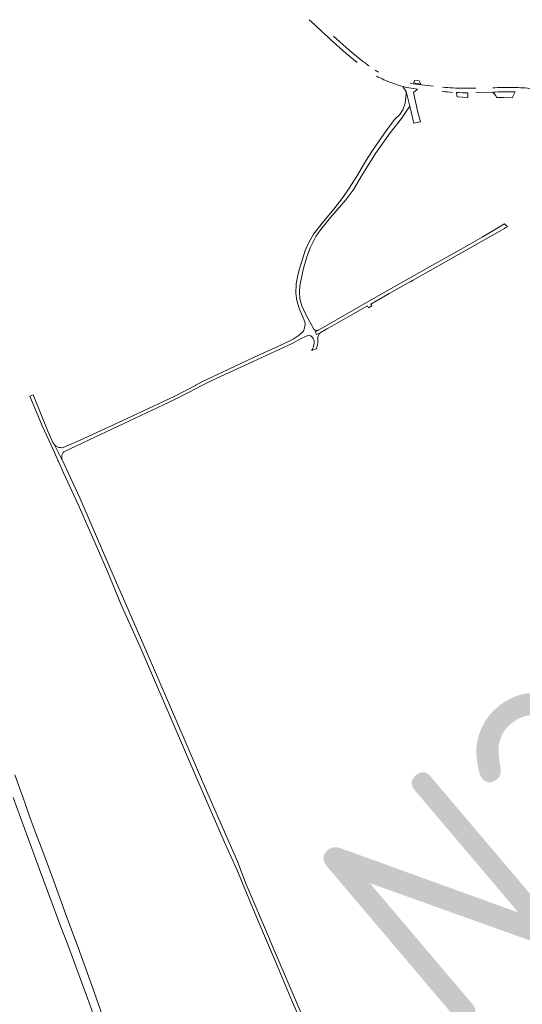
# Model space of a CAD drawing. Header units: metres. Extents: x 166325 to 190320, y 381923 to 404576.
# Tile 720 of 1056: x 174268 to 174674, y 394860 to 395655. Entities that reach past the tile are written whole.
import ezdxf

# ---------------------------------------------------------------- set-up
doc = ezdxf.new("R2010")
doc.units = ezdxf.units.M
for name, color, linetype, lineweight in [('B-WE-OG-WATER_BEEK-GV', 8, 'Continuous', 18), ('B-WE-VH-VERHARDING_ASFALT-GV', 8, 'Continuous', 18), ('B-WE-VH-VERHARDING_BETONSTRAATSTEEN-GV', 8, 'Continuous', 18), ('B-WE-VH-VERHARDING_HALFVERHARDING-GV', 8, 'Continuous', 18), ('X-XX-AL-TEKENBLAD-T50', 4, 'Continuous', 50)]:
    doc.layers.add(name, color=color, linetype=linetype, lineweight=lineweight)
doc.styles.add('NLCS-ISO-M500-T50', font='NLCS-ISO.ttf', dxfattribs={"height": 2.5})

msp = doc.modelspace()

# ---------------------------------------------------------------- linework, layer by layer
at = {"layer": 'B-WE-OG-WATER_BEEK-GV', "flags": 128}
for points in [[(174334.661, 394851.329), (174328.122, 394869.714), (174327.295, 394872.039), (174315.029, 394905.642), (174306.552, 394928.441), (174295.394, 394959.341), (174286.533, 394983.201), (174280.711, 394998.453), (174276.13, 395010.935), (174270.121, 395028.257), (174269.205, 395030.797), (174264.027, 395045.146)], [(174262.792, 395026.856), (174274.656, 394994.519), (174283.622, 394969.587), (174301.246, 394922.286), (174306.438, 394908.568), (174315.098, 394885.163), (174323.685, 394861.703), (174327.174, 394852.253)]]:
    msp.add_lwpolyline(points, dxfattribs=at)
at = {"layer": 'B-WE-VH-VERHARDING_ASFALT-GV'}
for points in [[(174501.64, 395654.721, 0.0058012), (174518.864, 395638.847)], [(174550.222, 395617.216, -0.0158468), (174543.331, 395622.437)], [(174555.939, 395609.249, 0.0388168), (174568.326, 395603.7)], [(174568.326, 395603.7, 0.0016566), (174574.281, 395601.652)], [(174601.841, 395600.983, -0.0166491), (174583.22, 395603.435)], [(174609.041, 395596.69, 0.0033802), (174617.344, 395596.056)], [(174617.553, 395599.65, -0.0034158), (174609.359, 395600.276)], [(174636.171, 395599.437, -0.0176712), (174617.553, 395599.65)], [(174664.78, 395600.11, 0.0081754), (174649.979, 395599.761)], [(174679.772, 395599.303, 0.0142095), (174664.78, 395600.11)]]:
    msp.add_lwpolyline(points, format="xyb", dxfattribs=at)
at = {"layer": 'B-WE-VH-VERHARDING_ASFALT-GV', "flags": 128}
for points in [[(174518.864, 395638.847), (174531.538, 395627.355), (174540.28, 395620.099)], [(174543.331, 395622.437), (174533.997, 395630.209), (174521.265, 395641.53)], [(174557.725, 395612.376), (174554.842, 395614.079)], [(174574.281, 395601.652), (174577.226, 395600.655), (174580.42, 395600.002), (174588.996, 395598.571)], [(174636.255, 395595.838), (174649.805, 395596.156)]]:
    msp.add_lwpolyline(points, dxfattribs=at)
at = {"layer": 'B-WE-VH-VERHARDING_BETONSTRAATSTEEN-GV', "flags": 128}
for points in [[(174586.503, 395604.93), (174586.076, 395604.039), (174585.846, 395603.719), (174585.814, 395603.675)], [(174591.813, 395602.802), (174591.002, 395604.301), (174590.544, 395605.494), (174586.661, 395605.749), (174586.503, 395604.93)], [(174620.562, 395595.924), (174620.648, 395595.452), (174621.174, 395592.561), (174629.82, 395591.866), (174629.639, 395595.4)], [(174629.639, 395595.4), (174629.621, 395595.762)], [(174653.009, 395592.186), (174653.191, 395591.804), (174658.609, 395591.798), (174665.874, 395591.598)]]:
    msp.add_lwpolyline(points, dxfattribs=at)
at = {"layer": 'B-WE-VH-VERHARDING_BETONSTRAATSTEEN-GV'}
for points in [[(174585.814, 395603.675, 0.0055056), (174591.813, 395602.802)], [(174629.621, 395595.762, -0.0136896), (174620.562, 395595.924)], [(174667.969, 395596.407, 0.0278015), (174649.805, 395596.156)], [(174650.225, 395595.734, -0.0518084), (174653.009, 395592.186)], [(174665.874, 395591.598, -0.1126173), (174667.677, 395596.011)]]:
    msp.add_lwpolyline(points, format="xyb", dxfattribs=at)
at = {"layer": 'B-WE-VH-VERHARDING_BETONSTRAATSTEEN-GV', "flags": 128}
msp.add_lwpolyline([(174585.806, 395596.062), (174588.505, 395598.185), (174588.996, 395598.571), (174580.42, 395600.002), (174577.226, 395600.655), (174577.563, 395600.141), (174579.85, 395596.651), (174582.833, 395584.948), (174586.125, 395571.123), (174591.408, 395572.381), (174588.997, 395581.056)], close=True, dxfattribs=at)
at = {"layer": 'B-WE-VH-VERHARDING_HALFVERHARDING-GV', "flags": 128}
for points in [[(174490.773, 395434.042), (174491.691, 395427.921), (174493.628, 395421.842), (174498.181, 395410.824), (174498.326, 395408.903), (174498.178, 395407.045), (174497.732, 395405.171), (174497.59, 395404.827), (174496.997, 395403.389), (174496.838, 395403.085), (174493.62, 395399.952), (174488.779, 395396.903), (174479.391, 395392.193), (174456.748, 395381.882), (174431.692, 395370.095), (174415.624, 395362.647), (174410.197, 395359.632), (174409.87, 395359.465), (174392.55, 395350.627), (174347.264, 395329.359), (174316.112, 395314.909), (174303.138, 395309.371), (174301.964, 395309.211), (174300.779, 395309.237), (174299.613, 395309.447), (174298.494, 395309.837), (174297.889, 395310.136), (174296.899, 395310.788), (174296.024, 395311.586), (174301.81, 395300.241), (174301.967, 395299.933), (174301.924, 395300.292), (174301.838, 395301.006), (174301.878, 395302.085), (174302.086, 395303.144), (174302.5, 395304.25), (174303.04, 395305.185), (174303.608, 395305.905), (174318.946, 395313.127), (174352.069, 395328.853), (174388.686, 395346.039), (174405.215, 395354.282), (174414.323, 395359), (174422.961, 395363.307), (174436.425, 395369.67), (174456.361, 395378.894), (174487.862, 395393.397), (174494.762, 395397.142), (174499.21, 395399.276), (174501.604, 395399.972), (174502.252, 395399.717), (174502.866, 395399.39), (174503.438, 395398.995), (174503.962, 395398.536), (174504.429, 395398.021), (174504.834, 395397.455), (174505.172, 395396.846), (174505.438, 395396.203), (174505.628, 395395.534), (174505.74, 395394.847), (174505.773, 395394.152), (174505.728, 395393.478), (174505.516, 395392.377), (174505.433, 395392.025), (174505.119, 395390.912), (174504.746, 395389.855), (174504.308, 395388.827), (174503.896, 395387.998), (174503.668, 395387.582), (174506.035, 395388.39), (174507.226, 395389.046), (174507.494, 395389.193), (174507.892, 395390.221), (174508.215, 395391.276), (174508.461, 395392.351), (174508.498, 395392.555), (174508.643, 395393.569), (174508.722, 395394.668), (174508.722, 395395.771), (174508.642, 395396.871), (174508.624, 395397.03), (174508.616, 395397.754), (174508.688, 395398.474), (174508.839, 395399.182), (174509.068, 395399.868), (174509.37, 395400.526), (174509.744, 395401.146), (174510.183, 395401.721), (174510.45, 395402.014), (174507.617, 395400.477), (174506.484, 395402.679), (174508.641, 395403.968), (174508.194, 395403.862), (174507.737, 395403.826), (174507.223, 395403.872), (174506.779, 395403.989), (174506.359, 395404.173), (174505.972, 395404.421), (174505.63, 395404.726), (174505.424, 395404.965), (174498.861, 395416.772), (174495.684, 395423.622), (174494.186, 395429.436), (174493.844, 395434.75), (174494.206, 395439.951), (174496.886, 395452.94), (174499.758, 395463.378), (174502.734, 395471.153), (174506.978, 395479.681), (174510.87, 395484.994), (174518.748, 395495.001), (174531.304, 395509.338), (174537.647, 395517.93), (174543.606, 395528.012), (174555.237, 395546.667), (174567.033, 395563.318), (174576.196, 395574.878), (174578.868, 395578.932), (174582.833, 395584.948), (174579.85, 395596.651), (174580.066, 395594.678), (174579.062, 395587.2), (174577.253, 395582.068), (174574.883, 395578.073), (174570.635, 395574.261), (174563.861, 395565.007), (174553.402, 395550.039), (174547.377, 395540.648), (174540.591, 395529.154), (174533.922, 395518.754), (174528.842, 395511.273), (174521.528, 395501.72), (174513.103, 395491.728), (174505.144, 395481.452), (174500.971, 395474.353), (174498.395, 395468.339), (174496.445, 395462.28), (174493.129, 395450.807), (174491.263, 395441.494)], [(174659.262, 395486.183), (174659.944, 395486.568), (174661.685, 395487.552), (174659.338, 395489.897), (174657.855, 395489.024), (174641.204, 395479.216), (174624.312, 395469.469), (174605.495, 395458.853), (174582.131, 395445.783), (174575.858, 395442.274), (174548.05, 395426.509), (174509.065, 395404.143), (174508.641, 395403.968), (174506.484, 395402.679), (174507.617, 395400.477), (174510.45, 395402.014), (174515.073, 395404.523), (174515.982, 395405.016), (174519.881, 395407.226), (174535.11, 395415.859), (174548.783, 395423.655), (174549.593, 395422.234), (174552.134, 395423.683), (174551.323, 395425.104), (174566.268, 395433.626), (174566.827, 395433.945), (174581.56, 395442.271), (174583.622, 395443.436), (174585.027, 395444.23)]]:
    msp.add_lwpolyline(points, close=True, dxfattribs=at)
msp.add_lwpolyline([(174499.948, 394841.427), (174470.126, 394911.08), (174469.505, 394912.554), (174450.606, 394957.433), (174443.656, 394975.162), (174419.769, 395029.616), (174394.798, 395087.933), (174367.46, 395151.287), (174340.726, 395212.555), (174316.542, 395268.674), (174301.967, 395299.933), (174301.81, 395300.241), (174296.024, 395311.586), (174295.284, 395312.512), (174294.783, 395313.365), (174290.723, 395322.473), (174278.772, 395351.934), (174276.087, 395350.722), (174286.068, 395326.865), (174294.869, 395307.722), (174297.835, 395301.108), (174298.828, 395298.895), (174299.21, 395298.043), (174303.36, 395288.791), (174315.23, 395263.29), (174328.858, 395232.114), (174338.81, 395209.124), (174349.92, 395182.388), (174364.93, 395148.889), (174389.448, 395092.22), (174411.783, 395040.128), (174432.914, 394991.141), (174443.176, 394968.67), (174459.388, 394929.559), (174467.152, 394911.408), (174474.45, 394894.346), (174488.021, 394862.222), (174501.87, 394830.653)], dxfattribs=at)

# ---------------------------------------------------------------- next in the draw order: texts
at = {"layer": 'X-XX-AL-TEKENBLAD-T50', "insert": (174612.474, 394828.89), "char_height": 180, "attachment_point": 7, "rotation": 40.28389, "style": 'NLCS-ISO-M500-T50', "bg_fill": 3, "box_fill_scale": 1, "bg_fill_color": 256, "bg_fill_transparency": 0}
msp.add_mtext('N272', dxfattribs=at)

doc.saveas('drawing.dxf')
